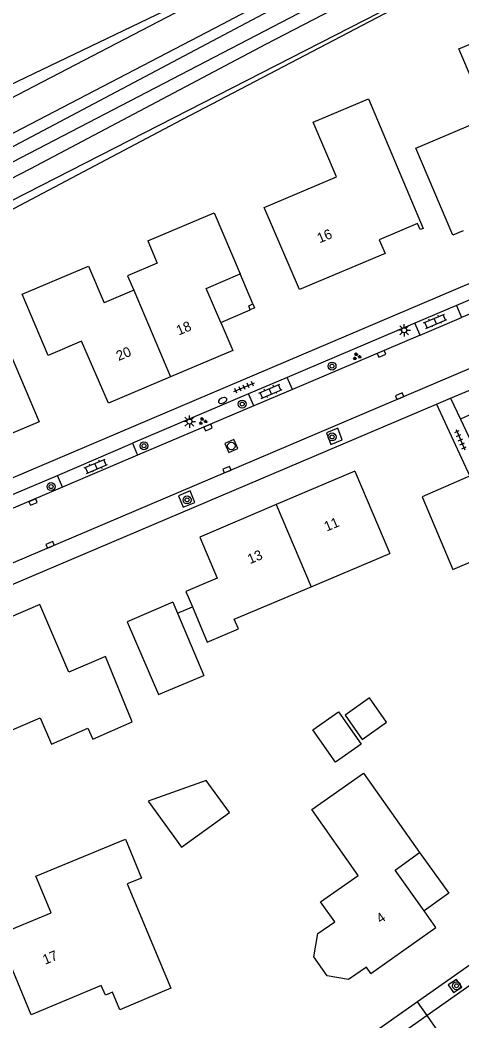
# Model space of a CAD drawing. Extents: x 136000 to 141014, y 402000 to 403500.
# Drawn here: x 137298.9 to 137343.4, y 402258.2 to 402359 of the extents above; entities that cross this region are included whole.
import ezdxf

# ---------------------------------------------------------------- set-up
doc = ezdxf.new("R2010")
doc.units = 0
for name, color, linetype in [('gg-afsc-hekwerk', 7, 'Continuous'), ('gg-anno-huisnummerreeks BGT', 7, 'Continuous'), ('gg-bbg-bijgebouw', 7, 'Continuous'), ('gg-bbg-gedigitaliseerde bebouwing', 7, 'Continuous'), ('gg-bbg-gedigitaliseerde bijgebouw', 7, 'Continuous'), ('gg-bbg-hoofdgebouw', 7, 'Continuous'), ('gg-bbg-luifel en loopbrug', 7, 'Continuous'), ('gg-bbg-onder overbouw', 7, 'Continuous'), ('gg-bbg-pand overbouw', 7, 'Continuous'), ('gg-bbg-pilaar onder overbouw', 7, 'Continuous'), ('gg-bbg-pilaar pand', 7, 'Continuous'), ('gg-bbg-tussenscheiding', 7, 'Continuous'), ('gg-knt-verharding', 7, 'Continuous'), ('gg-knt-verharding nz', 7, 'Continuous'), ('gg-kntw-bovenkant insteek waterloop', 7, 'Continuous'), ('gg-kntw-waterlijn', 7, 'Continuous'), ('gt-grn-groengrens', 7, 'Continuous'), ('gt-grn-weggrens', 7, 'Continuous'), ('gt-symb-boom', 7, 'Continuous'), ('gt-symb-brandkraan', 7, 'Continuous'), ('gt-symb-groenvak', 7, 'Continuous'), ('gt-symb-klinker verharding', 7, 'Continuous'), ('gt-symb-kolk', 7, 'Continuous'), ('gt-symb-lichtmast', 7, 'Continuous'), ('gt-symb-rioolschacht', 7, 'Continuous'), ('gt-symb-tegel verharding', 7, 'Continuous')]:
    doc.layers.add(name, color=color, linetype=linetype)

# ---------------------------------------------------------------- blocks, each defined once
blk = doc.blocks.new('gt0-BOOM')
at = {"layer": 'gt-symb-boom'}
for radius in [0.4, 0.2]:
    blk.add_circle((0, 0), radius, dxfattribs=at)
blk = doc.blocks.new('gt0-KL1')
at = {"layer": 'gt-symb-klinker verharding'}
for p, q in [((-1.15, 0.3), (1.15, 0.3)), ((-1, -0.3), (-1, 0.3)), ((-0.5, 0.3), (-0.5, 0.45)), ((0, -0.3), (0, 0.3)), ((0.5, 0.3), (0.5, 0.45)), ((1, -0.3), (1, 0.3)), ((-1.15, -0.3), (1.15, -0.3)), ((-0.5, -0.45), (-0.5, -0.3)), ((0.5, -0.45), (0.5, -0.3))]:
    blk.add_line(p, q, dxfattribs=at)
blk = doc.blocks.new('gt0-GRVAK')
at = {"layer": 'gt-symb-groenvak'}
for p, q in [((-0.11, 0.19), (-0.23, 0.24)), ((-0.18, 0.15), (0.09, 0.15)), ((-0.09, 0.21), (-0.16, 0.32)), ((-0.05, 0.21), (-0.05, 0.39)), ((0, 0.21), (0.06, 0.32)), ((0.02, 0.19), (0.13, 0.24)), ((0.26, -0.05), (0.2, 0.06)), ((0.31, -0.05), (0.31, 0.13)), ((0.35, -0.05), (0.41, 0.06)), ((-0.24, -0.23), (-0.36, -0.18)), ((-0.32, -0.26), (-0.05, -0.26)), ((-0.23, -0.21), (-0.29, -0.1)), ((-0.18, -0.2), (-0.18, -0.02)), ((-0.14, -0.21), (-0.07, -0.1)), ((-0.12, -0.23), (0, -0.18)), ((0.24, -0.07), (0.12, -0.02)), ((0.17, -0.11), (0.44, -0.11)), ((0.37, -0.07), (0.49, -0.02))]:
    blk.add_line(p, q, dxfattribs=at)
blk = doc.blocks.new('gt0-KOLK')
at = {"layer": 'gt-symb-kolk'}
blk.add_lwpolyline([(0, 0), (0.38, 0), (0.38, 0.4), (-0.37, 0.4), (-0.37, 0), (0, 0)], dxfattribs=at)
blk = doc.blocks.new('gt0-LMAST')
at = {"layer": 'gt-symb-lichtmast'}
for p, q in [((-0.18, 0.17), (-0.45, 0.44)), ((0, 0.25), (0, 0.62)), ((0.17, 0.17), (0.44, 0.44)), ((-0.25, 0), (-0.63, 0)), ((-0.18, -0.18), (-0.45, -0.45)), ((0, -0.25), (0, -0.63)), ((0.44, -0.45), (0.17, -0.18)), ((0.25, 0), (0.62, 0))]:
    blk.add_line(p, q, dxfattribs=at)
blk.add_circle((0, 0), 0.25, dxfattribs=at)
blk = doc.blocks.new('gt0-BR')
at = {"layer": 'gt-symb-brandkraan'}
for centre, radius, start, end in [((-0.24, 0), 0.206, 107.5669, 252.4331), ((0.6, -2.66), 3, 106.892, 107.5669), ((0, -0.69), 0.938, 73.108, 106.892), ((-0.6, -2.66), 3, 72.4331, 73.108), ((0.24, 0), 0.206, 287.567, 72.4331), ((0.6, 2.66), 3, 252.4331, 253.108), ((0, 0.69), 0.938, 253.108, 286.8921), ((-0.6, 2.66), 3, 286.8921, 287.567)]:
    blk.add_arc(centre, radius, start, end, dxfattribs=at)
blk = doc.blocks.new('gt0-RS')
at = {"layer": 'gt-symb-rioolschacht'}
blk.add_lwpolyline([(-0.5, -0.5), (0.5, -0.5), (0.5, 0.5), (-0.5, 0.5)], close=True, dxfattribs=at)
blk.add_circle((0, 0), 0.375, dxfattribs=at)
blk = doc.blocks.new('gt0-TEG1')
at = {"layer": 'gt-symb-tegel verharding'}
for p, q in [((-1.12, 0), (1.12, 0)), ((-0.9, -0.25), (-0.9, 0.25)), ((-0.45, -0.25), (-0.45, 0.25)), ((0, -0.25), (0, 0.25)), ((0.45, -0.25), (0.45, 0.25)), ((0.9, -0.25), (0.9, 0.25))]:
    blk.add_line(p, q, dxfattribs=at)

msp = doc.modelspace()

# ---------------------------------------------------------------- linework, layer by layer
at = {"layer": 'gg-afsc-hekwerk'}
msp.add_line((137314.75, 402299.27), (137316.26, 402299.9), dxfattribs=at)
at = {"layer": 'gg-bbg-bijgebouw'}
for p, q in [((137343.25, 402318.81), (137345.98, 402313.02)), ((137343.95, 402312.97), (137339.39, 402311)), ((137314.28, 402300.38), (137309.7, 402298.41)), ((137314.28, 402300.38), (137314.75, 402299.27))]:
    msp.add_line(p, q, dxfattribs=at)
msp.add_lwpolyline([(137346.03, 402320.44), (137345.77, 402320.31), (137345.89, 402320.03), (137343.25, 402318.81)], dxfattribs=at)
at = {"layer": 'gg-bbg-gedigitaliseerde bebouwing'}
for p, q in [((137310.34, 402331.79), (137307.36, 402330.52)), ((137328.21, 402301.93), (137336.14, 402305.28)), ((137320.48, 402298.67), (137328.21, 402301.93))]:
    msp.add_line(p, q, dxfattribs=at)
for points in [[(137311.75, 402336.76), (137312.7, 402334.53), (137309.72, 402333.25), (137310.34, 402331.79)], [(137316.26, 402299.9), (137317.76, 402296.37), (137320.89, 402297.71), (137320.48, 402298.67)], [(137300.93, 402288.73), (137302.05, 402286.1), (137305.72, 402287.71), (137306.21, 402286.6), (137310.19, 402288.35), (137307.49, 402294.9)], [(137329.83, 402262.76), (137328.49, 402264.67), (137328.9, 402267.02), (137330.61, 402268.21), (137329.17, 402270.21), (137332.95, 402272.88), (137328.28, 402279.5), (137333.49, 402283.17), (137339.14, 402275.17)], [(137300.49, 402272.8), (137309.51, 402276.53), (137311.14, 402272.61), (137309.7, 402272.02), (137314.07, 402261.51), (137308.95, 402259.35)]]:
    msp.add_lwpolyline(points, dxfattribs=at)
at = {"layer": 'gg-bbg-gedigitaliseerde bijgebouw'}
msp.add_line((137314.75, 402299.27), (137317.4, 402293.01), dxfattribs=at)
for points in [[(137339.39, 402311), (137342.5, 402303.68), (137347.07, 402305.63), (137346.43, 402307.15)], [(137309.7, 402298.41), (137312.83, 402291.09), (137317.4, 402293.01)], [(137333.24, 402286.09), (137330.68, 402284.29), (137328.4, 402287.53), (137330.96, 402289.33), (137333.24, 402286.09)]]:
    msp.add_lwpolyline(points, dxfattribs=at)
at = {"layer": 'gg-bbg-hoofdgebouw'}
for p, q in [((137332.62, 402313.57), (137324.69, 402310.21)), ((137332.62, 402313.57), (137336.14, 402305.28)), ((137324.69, 402310.21), (137316.99, 402306.94))]:
    msp.add_line(p, q, dxfattribs=at)
for points in [[(137343.53, 402337.77), (137342.49, 402337.33), (137338.78, 402346.1), (137346.04, 402349.19), (137343.1, 402356.09), (137347.83, 402358.09), (137353.3, 402345.13), (137350.01, 402343.69), (137349.34, 402342.14), (137350.05, 402340.56), (137345.72, 402338.71)], [(137339.49, 402338.02), (137339.21, 402337.9), (137338.94, 402338.5), (137335.07, 402336.88), (137335.69, 402335.5), (137327.03, 402331.85), (137323.5, 402340.13), (137330.77, 402343.21), (137328.43, 402348.73), (137333.98, 402351.06), (137339.49, 402338.02)], [(137311.75, 402336.76), (137318.44, 402339.58), (137321.06, 402333.44)], [(137314.06, 402323.08), (137307.8, 402320.42), (137305.1, 402326.66), (137301.74, 402325.23), (137299.12, 402331.39), (137305.78, 402334.23), (137307.36, 402330.52)], [(137300.81, 402318.54), (137296.1, 402316.56), (137295.59, 402317.74), (137286.49, 402313.89), (137283.23, 402321.61), (137290.41, 402324.66), (137289.39, 402327.06), (137296, 402329.85), (137300.81, 402318.54)], [(137319.11, 402328.55), (137320.32, 402325.73), (137314.06, 402323.08)], [(137316.99, 402306.94), (137318.75, 402302.79), (137315.6, 402301.45), (137316.26, 402299.9)], [(137307.49, 402294.9), (137303.81, 402293.33), (137300.9, 402300.15), (137292.51, 402296.57), (137292.89, 402295.65), (137289.7, 402294.29), (137290.22, 402293.06), (137288.73, 402292.43), (137291.69, 402285.38), (137297.06, 402287.66), (137297.27, 402287.16), (137300.93, 402288.73)], [(137339.59, 402269.3), (137336.69, 402273.41), (137339.14, 402275.17)], [(137308.95, 402259.35), (137308.21, 402261.11), (137307.51, 402260.81), (137307.08, 402261.8), (137300.01, 402258.85), (137296.67, 402266.89), (137302.02, 402269.11), (137300.49, 402272.8)], [(137334.24, 402263.01), (137340.77, 402267.63), (137339.59, 402269.3)], [(137334.24, 402263.01), (137333.8, 402263.65), (137331.98, 402262.38), (137329.83, 402262.76)]]:
    msp.add_lwpolyline(points, dxfattribs=at)
at = {"layer": 'gg-bbg-luifel en loopbrug'}
for points in [[(137333.35, 402286.57), (137335.8, 402288.3), (137334.08, 402290.75), (137331.63, 402289.02), (137333.35, 402286.57)], [(137311.8, 402280.36), (137315.16, 402275.72), (137319.98, 402279.21), (137317.65, 402282.43), (137311.8, 402280.36)], [(137339.14, 402275.17), (137342.08, 402271.08), (137339.59, 402269.3)]]:
    msp.add_lwpolyline(points, dxfattribs=at)
at = {"layer": 'gg-bbg-onder overbouw'}
msp.add_lwpolyline([(137319.11, 402328.55), (137317.65, 402331.98), (137321.06, 402333.44)], dxfattribs=at)
at = {"layer": 'gg-bbg-pand overbouw'}
for p, q in [((137322.36, 402330.41), (137321.06, 402333.44)), ((137319.11, 402328.55), (137322.09, 402329.83))]:
    msp.add_line(p, q, dxfattribs=at)
at = {"layer": 'gg-bbg-pilaar onder overbouw'}
msp.add_lwpolyline([(137322.09, 402329.83), (137321.93, 402330.22), (137322.36, 402330.41)], dxfattribs=at)
at = {"layer": 'gg-bbg-pilaar pand'}
msp.add_lwpolyline([(137322.36, 402330.41), (137322.52, 402330.01), (137322.09, 402329.83)], dxfattribs=at)
at = {"layer": 'gg-bbg-tussenscheiding'}
for p, q in [((137310.34, 402331.79), (137314.06, 402323.08)), ((137324.69, 402310.21), (137328.21, 402301.93))]:
    msp.add_line(p, q, dxfattribs=at)
at = {"layer": 'gg-knt-verharding'}
for p, q in [((137268.2, 402300.21), (137356.36, 402337.68)), ((137353.11, 402334.61), (137342.85, 402330.25)), ((137353.6, 402333.38), (137343.38, 402329.04)), ((137342.85, 402330.25), (137338.67, 402328.48)), ((137342.85, 402330.25), (137343.38, 402329.04)), ((137338.67, 402328.48), (137325.81, 402323.02)), ((137339.21, 402327.27), (137338.67, 402328.48)), ((137339.21, 402327.27), (137326.35, 402321.8)), ((137325.81, 402323.02), (137321.92, 402321.36)), ((137326.35, 402321.8), (137325.81, 402323.02)), ((137342.26, 402320.92), (137345.86, 402322.45)), ((137321.92, 402321.36), (137310.21, 402316.39)), ((137322.44, 402320.14), (137321.92, 402321.36)), ((137340.83, 402320.31), (137342.26, 402320.92)), ((137342.26, 402320.92), (137343.25, 402318.81)), ((137322.44, 402320.14), (137310.74, 402315.17)), ((137302.65, 402313.13), (137310.21, 402316.39)), ((137310.21, 402316.39), (137310.74, 402315.17)), ((137287.65, 402306.81), (137302.65, 402313.13)), ((137303.16, 402311.95), (137302.65, 402313.13)), ((137303.16, 402311.95), (137288.19, 402305.59)), ((137363.53, 402277.52), (137338.92, 402260.14)), ((137338.92, 402260.14), (137333.94, 402256.62))]:
    msp.add_line(p, q, dxfattribs=at)
for points in [[(137245.82, 402320.72), (137274.92, 402335.54), (137319.32, 402358.61), (137333.43, 402366.09), (137346.73, 402373.33), (137362.01, 402381.23), (137375.19, 402387.74), (137387.81, 402394.29), (137403.54, 402401.78), (137408.29, 402404.33), (137412.62, 402406.74), (137428.23, 402413.9), (137428.73, 402412.72), (137428.91, 402412.8)], [(137385.88, 402397.99), (137386.32, 402397.1), (137373.74, 402390.61), (137361.09, 402384.36), (137343.3, 402375.25), (137332.06, 402368.99), (137331.32, 402370.38), (137317.93, 402363.23), (137318.61, 402361.87), (137273.64, 402338.49), (137242.03, 402322.39), (137241.96, 402322.36)], [(137280.69, 402291.59), (137282.36, 402295.5), (137340.83, 402320.31)], [(137340.83, 402320.31), (137344.21, 402313.08), (137343.95, 402312.97)], [(137329.75, 402317.43), (137330.21, 402316.26), (137331.35, 402316.73), (137330.89, 402317.9), (137329.75, 402317.43)], [(137314.87, 402311.09), (137315.34, 402309.94), (137316.49, 402310.43), (137316.02, 402311.58), (137314.87, 402311.09)], [(137342.02, 402261.86), (137342.56, 402261.09), (137343.39, 402261.61), (137342.85, 402262.38), (137342.02, 402261.86)]]:
    msp.add_lwpolyline(points, dxfattribs=at)
at = {"layer": 'gg-knt-verharding nz'}
for p, q in [((137339.21, 402327.27), (137343.38, 402329.04)), ((137349.81, 402326.28), (137276.97, 402295.35)), ((137326.35, 402321.8), (137322.44, 402320.14)), ((137310.74, 402315.17), (137303.16, 402311.95))]:
    msp.add_line(p, q, dxfattribs=at)
for points in [[(137382.08, 402291.98), (137380.83, 402287.58), (137339.89, 402258.77)], [(137339.89, 402258.77), (137333.75, 402254.45), (137360.96, 402216.76), (137386.05, 402182.15), (137385.96, 402181.58)]]:
    msp.add_lwpolyline(points, dxfattribs=at)
at = {"layer": 'gg-kntw-bovenkant insteek waterloop'}
msp.add_line((137270.99, 402327.01), (137342.54, 402363.57), dxfattribs=at)
msp.add_lwpolyline([(137268.77, 402330.73), (137340.49, 402368.68), (137399.81, 402398.77), (137429.03, 402412.54)], dxfattribs=at)
at = {"layer": 'gg-kntw-waterlijn'}
msp.add_lwpolyline([(137429.66, 402411.16), (137401.18, 402398.04), (137372.62, 402383.43), (137268.46, 402329.29), (137252.65, 402320.88), (137253.29, 402319.69), (137268.33, 402327.75), (137299.99, 402344.06), (137323.66, 402356.57), (137383.92, 402387.79), (137396.69, 402394.55), (137426.58, 402408.58), (137430.19, 402409.99)], dxfattribs=at)
at = {"layer": 'gt-grn-groengrens'}
for points in [[(137252.35, 402315.86), (137267.96, 402324.11), (137295.96, 402338.82), (137314.59, 402348.63), (137379.04, 402382.37), (137396.82, 402391.35)], [(137257.99, 402331.12), (137271.54, 402339.87), (137315.9, 402361.14), (137316.74, 402363.84), (137331.96, 402371.42), (137332.55, 402371.03), (137349.72, 402379.73), (137366.74, 402388.51)]]:
    msp.add_lwpolyline(points, dxfattribs=at)
at = {"layer": 'gt-grn-weggrens'}
for p, q in [((137339.89, 402258.77), (137338.92, 402260.14)), ((137342.5, 402255.07), (137339.89, 402258.77))]:
    msp.add_line(p, q, dxfattribs=at)

# ---------------------------------------------------------------- block references
at = {"layer": 'gt-symb-boom'}
for p in [(137330.32, 402324.15), (137321.27, 402320.33), (137330.33, 402317.02), (137311.38, 402316.13), (137302.02, 402312.02), (137315.72, 402310.68), (137342.86, 402261.76)]:
    msp.add_blockref('gt0-BOOM', p, dxfattribs=at)
at = {"layer": 'gt-symb-brandkraan', "rotation": -157.04963698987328}
msp.add_blockref('gt0-BR', (137319.3, 402320.7), dxfattribs=at)
at = {"layer": 'gt-symb-groenvak'}
for p in [(137332.81, 402325.12), (137317.29, 402318.61)]:
    msp.add_blockref('gt0-GRVAK', p, dxfattribs=at)
at = {"layer": 'gt-symb-klinker verharding'}
for p, rotation in [((137340.72, 402328.67), 23.025492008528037), ((137324.12, 402321.61), 23.025492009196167), ((137306.54, 402314.07), 23.025492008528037)]:
    msp.add_blockref('gt0-KL1', p, dxfattribs=dict(at, rotation=rotation))
at = {"layer": 'gt-symb-kolk'}
for p, rotation in [((137335.38, 402325.2), 23.025492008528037), ((137337.2, 402320.93), 23.025492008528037), ((137317.91, 402317.78), 23.025492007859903), ((137319.81, 402313.54), 23.025492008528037), ((137300.28, 402310.28), 23.025492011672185), ((137301.99, 402305.97), 23.025492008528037)]:
    msp.add_blockref('gt0-KOLK', p, dxfattribs=dict(at, rotation=rotation))
at = {"layer": 'gt-symb-lichtmast'}
for p in [(137337.59, 402327.76), (137315.96, 402318.57)]:
    msp.add_blockref('gt0-LMAST', p, dxfattribs=at)
at = {"layer": 'gt-symb-rioolschacht', "rotation": 23.025492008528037}
msp.add_blockref('gt0-RS', (137320.18, 402316.11), dxfattribs=at)
at = {"layer": 'gt-symb-tegel verharding'}
for p, rotation in [((137321.47, 402322.02), 23.130909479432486), ((137343.26, 402316.74), -66.8690905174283)]:
    msp.add_blockref('gt0-TEG1', p, dxfattribs=dict(at, rotation=rotation))

# ---------------------------------------------------------------- texts
at = {"layer": 'gg-anno-huisnummerreeks BGT'}
for s, rotation, p in [('16', 22.8, (137329.07, 402336.51)), ('18', 23, (137314.89, 402327.23)), ('20', 23, (137308.83, 402324.66)), ('11', 23, (137329.78, 402307.48)), ('13', 23, (137322.06, 402304.2)), ('4', 35.3, (137335.21, 402267.99)), ('17', 22.6, (137301.42, 402263.87))]:
    msp.add_text(s, height=1, rotation=rotation, dxfattribs=at).set_placement(p)

doc.saveas('drawing.dxf')
